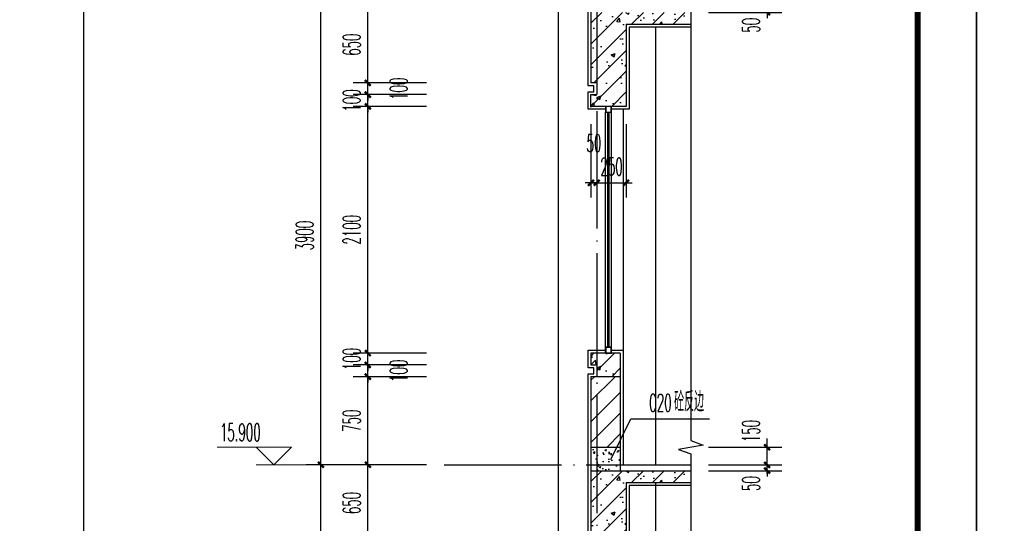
# Model space of a CAD drawing. Extents: x 1779708 to 7299578, y -1121471 to 88434.
# Tile 1006 of 1056: x 7002172 to 7010557, y -958271 to -953986. Entities that reach past the tile are written whole.
import ezdxf

# ---------------------------------------------------------------- set-up
doc = ezdxf.new("R2010")
doc.units = 0
doc.header["$LTSCALE"] = 1000
doc.header["$MEASUREMENT"] = 0
doc.linetypes.add('DOTE', pattern=[2.42, 2, -0.2, 0.02, -0.2])
doc.layers.get('0').update_dxf_attribs({"linetype": 'CONTINUOUS'})
doc.layers.get('Defpoints').update_dxf_attribs({"linetype": 'CONTINUOUS'})
for name, color, linetype in [('AXIS', 3, 'CONTINUOUS'), ('DIM_LEAD', 3, 'CONTINUOUS'), ('DIM_SYMB', 3, 'CONTINUOUS'), ('DOTE', 1, 'DOTE'), ('PUB_TAB', 7, 'CONTINUOUS'), ('PUB_TEXT', 7, 'CONTINUOUS'), ('PUB_TITLE', 4, 'CONTINUOUS'), ('WALL', 255, 'CONTINUOUS'), ('WINDOW', 2, 'CONTINUOUS'), ('可见线', 6, 'CONTINUOUS'), ('填充细线', 8, 'CONTINUOUS'), ('立面中线', 140, 'CONTINUOUS'), ('粉刷线', 213, 'CONTINUOUS')]:
    doc.layers.add(name, color=color, linetype=linetype)
doc.layers.add('DIM_ELEV', color=3, linetype='CONTINUOUS', lineweight=13)
doc.styles.add('_TCH_DIM', font='SIMPLEX.shx', dxfattribs={"width": 0.7, "bigfont": 'GBCBIG.shx'})
doc.styles.add('_TCH_DIM_T3', font='SIMPLEX.shx', dxfattribs={"width": 0.494118, "bigfont": 'GBCBIG.shx'})
doc.dimstyles.new('_TCH_ARCH&&50', dxfattribs={"dimtxt": 148.75, "dimasz": 50, "dimexe": 125, "dimexo": 150, "dimgap": 63.125, "dimtad": 1, "dimdec": 0, "dimzin": 0, "dimdsep": 46, "dimtxsty": '_TCH_DIM_T3', "dimblk": 'ARCHTICK', "dimcen": 0.09, "dimdle": 75, "dimclrt": 7, "dimazin": 2, "dimtfac": 1, "dimtdec": 0, "dimtix": 1, "dimtmove": 2, "dimatfit": 3, "dimfxl": 250, "dimtolj": 1, "dimtzin": 0, "dimarcsym": 0})

# ---------------------------------------------------------------- blocks, each defined once
blk = doc.blocks.new('A$C3D8761CE')
at = {"layer": 'PUB_TITLE'}
blk.add_lwpolyline([(0, 0), (84100, 0), (84100, 59400), (0, 59400)], close=True, dxfattribs=at)
at = {"layer": 'PUB_TITLE', "const_width": 100}
blk.add_lwpolyline([(2500, 1000), (83100, 1000), (83100, 58400), (2500, 58400)], close=True, dxfattribs=at)
blk = doc.blocks.new('_ArchTick')
at = {"color": 0, "linetype": 'ByBlock', "const_width": 0.4}
blk.add_lwpolyline([(-0.5, -0.5), (0.5, 0.5)], dxfattribs=at)
blk = doc.blocks.new('*D878')
at = {"layer": 'AXIS', "color": 0, "lineweight": -2, "transparency": 16777216}
for p, q in [((7004736.6, -961748.2), (7004736.6, -957698.2)), ((7005636.6, -957773.2), (7004611.6, -957773.2)), ((7005636.6, -961673.2), (7004611.6, -961673.2))]:
    blk.add_line(p, q, dxfattribs=at)
at = {"layer": 'Defpoints', "color": 0, "transparency": 16777216}
for p in [(7004736.6, -957773.2), (7005786.6, -957773.2), (7005786.6, -961673.2)]:
    blk.add_point(p, dxfattribs=at)
at = {"layer": 'AXIS', "color": 0, "lineweight": -2, "transparency": 16777216, "xscale": 50, "yscale": 50, "zscale": 50}
for p, rotation in [((7004736.6, -957773.2), 90), ((7004736.6, -961673.2), 270)]:
    blk.add_blockref('_ArchTick', p, dxfattribs=dict(at, rotation=rotation))
at = {"layer": 'AXIS', "color": 7, "transparency": 16777216, "insert": (7004599.1, -959723.2), "char_height": 148.75, "attachment_point": 5, "rotation": 90, "style": '_TCH_DIM_T3'}
blk.add_mtext('\\A1;3900', dxfattribs=at)
blk = doc.blocks.new('*D879')
at = {"layer": 'AXIS', "color": 0, "lineweight": -2, "transparency": 16777216}
for p, q in [((7004736.6, -957848.2), (7004736.6, -953798.2)), ((7005636.6, -953873.2), (7004611.6, -953873.2)), ((7005636.6, -957773.2), (7004611.6, -957773.2))]:
    blk.add_line(p, q, dxfattribs=at)
at = {"layer": 'Defpoints', "color": 0, "transparency": 16777216}
for p in [(7004736.6, -953873.2), (7005786.6, -953873.2), (7005786.6, -957773.2)]:
    blk.add_point(p, dxfattribs=at)
at = {"layer": 'AXIS', "color": 0, "lineweight": -2, "transparency": 16777216, "xscale": 50, "yscale": 50, "zscale": 50}
for p, rotation in [((7004736.6, -953873.2), 90), ((7004736.6, -957773.2), 270)]:
    blk.add_blockref('_ArchTick', p, dxfattribs=dict(at, rotation=rotation))
at = {"layer": 'AXIS', "color": 7, "transparency": 16777216, "insert": (7004599.1, -955823.2), "char_height": 148.75, "attachment_point": 5, "rotation": 90, "style": '_TCH_DIM_T3'}
blk.add_mtext('\\A1;3900', dxfattribs=at)
blk = doc.blocks.new('*D885')
at = {"layer": 'AXIS', "color": 0, "lineweight": -2, "transparency": 16777216}
for p, q in [((7008536.6, -957773.2), (7008536.6, -957723.2)), ((7008036.6, -957773.2), (7008661.6, -957773.2)), ((7008536.6, -957823.2), (7008536.6, -957773.2)), ((7008036.6, -957823.2), (7008661.6, -957823.2)), ((7008536.6, -957823.2), (7008536.6, -957873.2))]:
    blk.add_line(p, q, dxfattribs=at)
at = {"layer": 'Defpoints', "color": 0, "transparency": 16777216}
for p in [(7007886.6, -957773.2), (7008536.6, -957773.2), (7007886.6, -957823.2)]:
    blk.add_point(p, dxfattribs=at)
at = {"layer": 'AXIS', "color": 0, "lineweight": -2, "transparency": 16777216, "xscale": 50, "yscale": 50, "zscale": 50}
for p, rotation in [((7008536.6, -957773.2), 270), ((7008536.6, -957823.2), 90)]:
    blk.add_blockref('_ArchTick', p, dxfattribs=dict(at, rotation=rotation))
at = {"layer": 'AXIS', "color": 7, "transparency": 16777216, "insert": (7008399.1, -957932.7), "char_height": 148.75, "attachment_point": 5, "rotation": 90, "style": '_TCH_DIM_T3'}
blk.add_mtext('\\A1;50', dxfattribs=at)
blk = doc.blocks.new('*D886')
at = {"layer": 'AXIS', "color": 0, "lineweight": -2, "transparency": 16777216}
for p, q in [((7008536.6, -957848.2), (7008536.6, -957548.2)), ((7008036.6, -957623.2), (7008661.6, -957623.2)), ((7008036.6, -957773.2), (7008661.6, -957773.2))]:
    blk.add_line(p, q, dxfattribs=at)
at = {"layer": 'Defpoints', "color": 0, "transparency": 16777216}
for p in [(7007886.6, -957623.2), (7008536.6, -957623.2), (7007886.6, -957773.2)]:
    blk.add_point(p, dxfattribs=at)
at = {"layer": 'AXIS', "color": 0, "lineweight": -2, "transparency": 16777216, "xscale": 50, "yscale": 50, "zscale": 50}
for p, rotation in [((7008536.6, -957623.2), 90), ((7008536.6, -957773.2), 270)]:
    blk.add_blockref('_ArchTick', p, dxfattribs=dict(at, rotation=rotation))
at = {"layer": 'AXIS', "color": 7, "transparency": 16777216, "insert": (7008399.1, -957485.7), "char_height": 148.75, "attachment_point": 5, "rotation": 90, "style": '_TCH_DIM_T3'}
blk.add_mtext('\\A1;150', dxfattribs=at)
blk = doc.blocks.new('*D887')
at = {"layer": 'AXIS', "color": 0, "lineweight": -2, "transparency": 16777216}
for p, q in [((7008536.6, -953873.2), (7008536.6, -953823.2)), ((7008036.6, -953873.2), (7008661.6, -953873.2)), ((7008036.6, -953923.2), (7008661.6, -953923.2)), ((7008536.6, -953923.2), (7008536.6, -953873.2)), ((7008536.6, -953923.2), (7008536.6, -953973.2))]:
    blk.add_line(p, q, dxfattribs=at)
at = {"layer": 'Defpoints', "color": 0, "transparency": 16777216}
for p in [(7007886.6, -953873.2), (7007886.6, -953923.2), (7008536.6, -953873.2)]:
    blk.add_point(p, dxfattribs=at)
at = {"layer": 'AXIS', "color": 0, "lineweight": -2, "transparency": 16777216, "xscale": 50, "yscale": 50, "zscale": 50}
for p, rotation in [((7008536.6, -953873.2), 270), ((7008536.6, -953923.2), 90)]:
    blk.add_blockref('_ArchTick', p, dxfattribs=dict(at, rotation=rotation))
at = {"layer": 'AXIS', "color": 7, "transparency": 16777216, "insert": (7008399.1, -954032.7), "char_height": 148.75, "attachment_point": 5, "rotation": 90, "style": '_TCH_DIM_T3'}
blk.add_mtext('\\A1;50', dxfattribs=at)
blk = doc.blocks.new('*D902')
at = {"layer": 'AXIS', "color": 0, "lineweight": -2, "transparency": 16777216}
for p, q in [((7007036.6, -954873.2), (7007036.6, -955498.2)), ((7007086.6, -954873.2), (7007086.6, -955498.2)), ((7007036.6, -955373.2), (7006986.6, -955373.2)), ((7007036.6, -955373.2), (7007086.6, -955373.2)), ((7007086.6, -955373.2), (7007136.6, -955373.2))]:
    blk.add_line(p, q, dxfattribs=at)
at = {"layer": 'Defpoints', "color": 0, "transparency": 16777216}
for p in [(7007036.6, -954723.2), (7007086.6, -954723.2), (7007086.6, -955373.2)]:
    blk.add_point(p, dxfattribs=at)
at = {"layer": 'AXIS', "color": 0, "lineweight": -2, "transparency": 16777216, "xscale": 50, "yscale": 50, "zscale": 50}
blk.add_blockref('_ArchTick', (7007036.6, -955373.2), dxfattribs=at)
at = {"layer": 'AXIS', "color": 0, "lineweight": -2, "transparency": 16777216, "xscale": 50, "yscale": 50, "zscale": 50, "rotation": 180}
blk.add_blockref('_ArchTick', (7007086.6, -955373.2), dxfattribs=at)
at = {"layer": 'AXIS', "color": 7, "transparency": 16777216, "insert": (7007061.6, -955035.7), "char_height": 148.75, "attachment_point": 5, "style": '_TCH_DIM_T3'}
blk.add_mtext('\\A1;50', dxfattribs=at)
blk = doc.blocks.new('*D903')
at = {"layer": 'AXIS', "color": 0, "lineweight": -2, "transparency": 16777216}
for p, q in [((7007086.6, -954873.2), (7007086.6, -955498.2)), ((7007336.6, -954873.2), (7007336.6, -955498.2)), ((7007086.6, -955373.2), (7007036.6, -955373.2)), ((7007086.6, -955373.2), (7007336.6, -955373.2)), ((7007336.6, -955373.2), (7007386.6, -955373.2))]:
    blk.add_line(p, q, dxfattribs=at)
at = {"layer": 'Defpoints', "color": 0, "transparency": 16777216}
for p in [(7007086.6, -954723.2), (7007336.6, -954723.2), (7007336.6, -955373.2)]:
    blk.add_point(p, dxfattribs=at)
at = {"layer": 'AXIS', "color": 0, "lineweight": -2, "transparency": 16777216, "xscale": 50, "yscale": 50, "zscale": 50}
blk.add_blockref('_ArchTick', (7007086.6, -955373.2), dxfattribs=at)
at = {"layer": 'AXIS', "color": 0, "lineweight": -2, "transparency": 16777216, "xscale": 50, "yscale": 50, "zscale": 50, "rotation": 180}
blk.add_blockref('_ArchTick', (7007336.6, -955373.2), dxfattribs=at)
at = {"layer": 'AXIS', "color": 7, "transparency": 16777216, "insert": (7007211.6, -955235.7), "char_height": 148.75, "attachment_point": 5, "style": '_TCH_DIM_T3'}
blk.add_mtext('\\A1;250', dxfattribs=at)
blk = doc.blocks.new('*D921')
at = {"layer": 'AXIS', "color": 0, "lineweight": -2, "transparency": 16777216}
for p, q in [((7005136.6, -958498.2), (7005136.6, -957698.2)), ((7005636.6, -957773.2), (7005011.6, -957773.2)), ((7005636.6, -958423.2), (7005011.6, -958423.2))]:
    blk.add_line(p, q, dxfattribs=at)
at = {"layer": 'Defpoints', "color": 0, "transparency": 16777216}
for p in [(7005136.6, -957773.2), (7005786.6, -957773.2), (7005786.6, -958423.2)]:
    blk.add_point(p, dxfattribs=at)
at = {"layer": 'AXIS', "color": 0, "lineweight": -2, "transparency": 16777216, "xscale": 50, "yscale": 50, "zscale": 50}
for p, rotation in [((7005136.6, -957773.2), 90), ((7005136.6, -958423.2), 270)]:
    blk.add_blockref('_ArchTick', p, dxfattribs=dict(at, rotation=rotation))
at = {"layer": 'AXIS', "color": 7, "transparency": 16777216, "insert": (7004999.1, -958098.2), "char_height": 148.75, "attachment_point": 5, "rotation": 90, "style": '_TCH_DIM_T3'}
blk.add_mtext('\\A1;650', dxfattribs=at)
blk = doc.blocks.new('*D922')
at = {"layer": 'AXIS', "color": 0, "lineweight": -2, "transparency": 16777216}
for p, q in [((7005136.6, -957848.2), (7005136.6, -956948.2)), ((7005636.6, -957023.2), (7005011.6, -957023.2)), ((7005636.6, -957773.2), (7005011.6, -957773.2))]:
    blk.add_line(p, q, dxfattribs=at)
at = {"layer": 'Defpoints', "color": 0, "transparency": 16777216}
for p in [(7005136.6, -957023.2), (7005786.6, -957023.2), (7005786.6, -957773.2)]:
    blk.add_point(p, dxfattribs=at)
at = {"layer": 'AXIS', "color": 0, "lineweight": -2, "transparency": 16777216, "xscale": 50, "yscale": 50, "zscale": 50}
for p, rotation in [((7005136.6, -957023.2), 90), ((7005136.6, -957773.2), 270)]:
    blk.add_blockref('_ArchTick', p, dxfattribs=dict(at, rotation=rotation))
at = {"layer": 'AXIS', "color": 7, "transparency": 16777216, "insert": (7004999.1, -957398.2), "char_height": 148.75, "attachment_point": 5, "rotation": 90, "style": '_TCH_DIM_T3'}
blk.add_mtext('\\A1;750', dxfattribs=at)
blk = doc.blocks.new('*D923')
at = {"layer": 'AXIS', "color": 0, "lineweight": -2, "transparency": 16777216}
for p, q in [((7005136.6, -956923.2), (7005136.6, -956873.2)), ((7005636.6, -956923.2), (7005011.6, -956923.2)), ((7005136.6, -957023.2), (7005136.6, -956923.2)), ((7005636.6, -957023.2), (7005011.6, -957023.2)), ((7005136.6, -957023.2), (7005136.6, -957073.2))]:
    blk.add_line(p, q, dxfattribs=at)
at = {"layer": 'Defpoints', "color": 0, "transparency": 16777216}
for p in [(7005136.6, -956923.2), (7005786.6, -956923.2), (7005786.6, -957023.2)]:
    blk.add_point(p, dxfattribs=at)
at = {"layer": 'AXIS', "color": 0, "lineweight": -2, "transparency": 16777216, "xscale": 50, "yscale": 50, "zscale": 50}
for p, rotation in [((7005136.6, -956923.2), 270), ((7005136.6, -957023.2), 90)]:
    blk.add_blockref('_ArchTick', p, dxfattribs=dict(at, rotation=rotation))
at = {"layer": 'AXIS', "color": 7, "transparency": 16777216, "insert": (7005399.1, -956973.2), "char_height": 148.75, "attachment_point": 5, "rotation": 90, "style": '_TCH_DIM_T3'}
blk.add_mtext('\\A1;100', dxfattribs=at)
blk = doc.blocks.new('*D924')
at = {"layer": 'AXIS', "color": 0, "lineweight": -2, "transparency": 16777216}
for p, q in [((7005136.6, -956823.2), (7005136.6, -956773.2)), ((7005636.6, -956823.2), (7005011.6, -956823.2)), ((7005136.6, -956923.2), (7005136.6, -956823.2)), ((7005636.6, -956923.2), (7005011.6, -956923.2)), ((7005136.6, -956923.2), (7005136.6, -956973.2))]:
    blk.add_line(p, q, dxfattribs=at)
at = {"layer": 'Defpoints', "color": 0, "transparency": 16777216}
for p in [(7005136.6, -956823.2), (7005786.6, -956823.2), (7005786.6, -956923.2)]:
    blk.add_point(p, dxfattribs=at)
at = {"layer": 'AXIS', "color": 0, "lineweight": -2, "transparency": 16777216, "xscale": 50, "yscale": 50, "zscale": 50}
for p, rotation in [((7005136.6, -956823.2), 270), ((7005136.6, -956923.2), 90)]:
    blk.add_blockref('_ArchTick', p, dxfattribs=dict(at, rotation=rotation))
at = {"layer": 'AXIS', "color": 7, "transparency": 16777216, "insert": (7004999.1, -956873.2), "char_height": 148.75, "attachment_point": 5, "rotation": 90, "style": '_TCH_DIM_T3'}
blk.add_mtext('\\A1;100', dxfattribs=at)
blk = doc.blocks.new('*D925')
at = {"layer": 'AXIS', "color": 0, "lineweight": -2, "transparency": 16777216}
for p, q in [((7005136.6, -956898.2), (7005136.6, -954648.2)), ((7005636.6, -954723.2), (7005011.6, -954723.2)), ((7005636.6, -956823.2), (7005011.6, -956823.2))]:
    blk.add_line(p, q, dxfattribs=at)
at = {"layer": 'Defpoints', "color": 0, "transparency": 16777216}
for p in [(7005136.6, -954723.2), (7005786.6, -954723.2), (7005786.6, -956823.2)]:
    blk.add_point(p, dxfattribs=at)
at = {"layer": 'AXIS', "color": 0, "lineweight": -2, "transparency": 16777216, "xscale": 50, "yscale": 50, "zscale": 50}
for p, rotation in [((7005136.6, -954723.2), 90), ((7005136.6, -956823.2), 270)]:
    blk.add_blockref('_ArchTick', p, dxfattribs=dict(at, rotation=rotation))
at = {"layer": 'AXIS', "color": 7, "transparency": 16777216, "insert": (7004999.1, -955773.2), "char_height": 148.75, "attachment_point": 5, "rotation": 90, "style": '_TCH_DIM_T3'}
blk.add_mtext('\\A1;2100', dxfattribs=at)
blk = doc.blocks.new('*D926')
at = {"layer": 'AXIS', "color": 0, "lineweight": -2, "transparency": 16777216}
for p, q in [((7005136.6, -954623.2), (7005136.6, -954573.2)), ((7005636.6, -954623.2), (7005011.6, -954623.2)), ((7005136.6, -954723.2), (7005136.6, -954623.2)), ((7005636.6, -954723.2), (7005011.6, -954723.2)), ((7005136.6, -954723.2), (7005136.6, -954773.2))]:
    blk.add_line(p, q, dxfattribs=at)
at = {"layer": 'Defpoints', "color": 0, "transparency": 16777216}
for p in [(7005136.6, -954623.2), (7005786.6, -954623.2), (7005786.6, -954723.2)]:
    blk.add_point(p, dxfattribs=at)
at = {"layer": 'AXIS', "color": 0, "lineweight": -2, "transparency": 16777216, "xscale": 50, "yscale": 50, "zscale": 50}
for p, rotation in [((7005136.6, -954623.2), 270), ((7005136.6, -954723.2), 90)]:
    blk.add_blockref('_ArchTick', p, dxfattribs=dict(at, rotation=rotation))
at = {"layer": 'AXIS', "color": 7, "transparency": 16777216, "insert": (7004999.1, -954673.2), "char_height": 148.75, "attachment_point": 5, "rotation": 90, "style": '_TCH_DIM_T3'}
blk.add_mtext('\\A1;100', dxfattribs=at)
blk = doc.blocks.new('*D927')
at = {"layer": 'AXIS', "color": 0, "lineweight": -2, "transparency": 16777216}
for p, q in [((7005636.6, -954523.2), (7005011.6, -954523.2)), ((7005136.6, -954523.2), (7005136.6, -954473.2)), ((7005136.6, -954623.2), (7005136.6, -954523.2)), ((7005636.6, -954623.2), (7005011.6, -954623.2)), ((7005136.6, -954623.2), (7005136.6, -954673.2))]:
    blk.add_line(p, q, dxfattribs=at)
at = {"layer": 'Defpoints', "color": 0, "transparency": 16777216}
for p in [(7005136.6, -954523.2), (7005786.6, -954523.2), (7005786.6, -954623.2)]:
    blk.add_point(p, dxfattribs=at)
at = {"layer": 'AXIS', "color": 0, "lineweight": -2, "transparency": 16777216, "xscale": 50, "yscale": 50, "zscale": 50}
for p, rotation in [((7005136.6, -954523.2), 270), ((7005136.6, -954623.2), 90)]:
    blk.add_blockref('_ArchTick', p, dxfattribs=dict(at, rotation=rotation))
at = {"layer": 'AXIS', "color": 7, "transparency": 16777216, "insert": (7005399.1, -954573.2), "char_height": 148.75, "attachment_point": 5, "rotation": 90, "style": '_TCH_DIM_T3'}
blk.add_mtext('\\A1;100', dxfattribs=at)
blk = doc.blocks.new('*D928')
at = {"layer": 'AXIS', "color": 0, "lineweight": -2, "transparency": 16777216}
for p, q in [((7005136.6, -954598.2), (7005136.6, -953798.2)), ((7005636.6, -953873.2), (7005011.6, -953873.2)), ((7005636.6, -954523.2), (7005011.6, -954523.2))]:
    blk.add_line(p, q, dxfattribs=at)
at = {"layer": 'Defpoints', "color": 0, "transparency": 16777216}
for p in [(7005136.6, -953873.2), (7005786.6, -953873.2), (7005786.6, -954523.2)]:
    blk.add_point(p, dxfattribs=at)
at = {"layer": 'AXIS', "color": 0, "lineweight": -2, "transparency": 16777216, "xscale": 50, "yscale": 50, "zscale": 50}
for p, rotation in [((7005136.6, -953873.2), 90), ((7005136.6, -954523.2), 270)]:
    blk.add_blockref('_ArchTick', p, dxfattribs=dict(at, rotation=rotation))
at = {"layer": 'AXIS', "color": 7, "transparency": 16777216, "insert": (7004999.1, -954198.2), "char_height": 148.75, "attachment_point": 5, "rotation": 90, "style": '_TCH_DIM_T3'}
blk.add_mtext('\\A1;650', dxfattribs=at)

msp = doc.modelspace()

# ---------------------------------------------------------------- hatches: boundary and pattern name
at = {"layer": '填充细线'}
h = msp.add_hatch(dxfattribs=at)
h.set_pattern_fill('钢筋混凝土', color=114, scale=50)
h.set_pattern_definition([(45, (7007036.62, -954723.25), (-88.388, 88.388), []), (50, (7007036.62, -954723.25), (358.63, -31.376), [37.5, -412.5]), (355, (7007036.62, -954723.25), (-69.38, 376.1), [30, -330]), (100.45, (7007066.5, -954725.86), (289.25, 344.72), [31.87, -350.57]), (46.184, (7007036.6, -954623.25), (533.62, -82.76), [56.25, -618.75]), (96.636, (7007081.1, -954630.14), (467.33, 487.06), [47.8, -525.86]), (351.184, (7007036.6, -954623.25), (467.33, 487.06), [45, -495]), (21, (7007086.62, -954648.25), (298.45, -201.31), [37.5, -412.5]), (326, (7007086.62, -954648.25), (121.66, 362.58), [30, -330]), (71.45, (7007111.5, -954665.02), (420.11, 161.27), [31.87, -350.57]), (37.5, (7007036.62, -954723.25), (6.08, 166.447), [0, -326, 0, -335, 0, -331.25]), (7.5, (7007036.62, -954723.25), (131.535, 197.206), [0, -191, 0, -318.5, 0, -126.25]), (327.5, (7006925.12, -954723.25), (266.911, -11.277), [0, -125, 0, -390, 0, -517.5]), (317.5, (7006875.12, -954723.25), (291.593, 50.052), [0, -162.5, 0, -259, 0, -367.5])])
h.paths.add_polyline_path([(7007336.6, -954023.2), (7007886.6, -954023.2), (7007886.6, -953923.2), (7007036.6, -953923.2), (7007036.6, -954523.2), (7007086.6, -954523.2), (7007086.6, -954623.2), (7007036.6, -954623.2), (7007036.6, -954723.2), (7007336.6, -954723.2)])
h = msp.add_hatch(dxfattribs=at)
h.set_pattern_fill('钢筋混凝土', color=114, scale=50)
h.set_pattern_definition([(45, (7007036.62, -957023.25), (-88.39, 88.39), []), (50, (7007036.62, -957023.25), (358.63, -31.38), [37.5, -412.5]), (355, (7007036.62, -957023.25), (-69.38, 376.1), [30, -330]), (100.45, (7007066.5, -957025.86), (289.25, 344.72), [31.87, -350.57]), (46.18, (7007036.6, -956923.25), (533.6, -82.76), [56.25, -618.75]), (96.64, (7007081.1, -956930.14), (467.33, 487.06), [47.8, -525.86]), (351.18, (7007036.6, -956923.25), (467.33, 487.06), [45, -495]), (21, (7007086.62, -956948.25), (298.45, -201.3), [37.5, -412.5]), (326, (7007086.62, -956948.25), (121.66, 362.58), [30, -330]), (71.45, (7007111.5, -956965.02), (420.1, 161.27), [31.87, -350.57]), (37.5, (7007036.62, -957023.25), (6.08, 166.447), [0, -326, 0, -335, 0, -331.25]), (7.5, (7007036.62, -957023.25), (131.53, 197.21), [0, -191, 0, -318.5, 0, -126.25]), (327.5, (7006925.12, -957023.25), (266.91, -11.277), [0, -125, 0, -390, 0, -517.5]), (317.5, (7006875.12, -957023.25), (291.59, 50.05), [0, -162.5, 0, -259, 0, -367.5])])
h.paths.add_polyline_path([(7007286.6, -956823.2), (7007036.6, -956823.2), (7007036.6, -956923.2), (7007086.6, -956923.2), (7007086.6, -957023.2), (7007286.6, -957023.2)])
h = msp.add_hatch(dxfattribs=at)
h.set_pattern_fill('普通砖', color=114, scale=50)
h.set_pattern_definition([(45, (7007086.62, -957533.49), (-88.388, 88.388), [])])
h.paths.add_polyline_path([(7007286.6, -957023.2), (7007036.6, -957023.2), (7007036.6, -957623.2), (7007286.6, -957623.2)])
h = msp.add_hatch(dxfattribs=at)
h.set_pattern_fill('混凝土', color=114, scale=20)
h.set_pattern_definition([(50, (7007086.62, -957823.25), (143.45, -12.55), [15, -165]), (355, (7007086.62, -957823.25), (-27.75, 150.44), [12, -132]), (100.45, (7007098.57, -957824.3), (115.7, 137.89), [12.75, -140.23]), (46.184, (7007086.62, -957783.25), (213.45, -33.1), [22.5, -247.5]), (96.64, (7007104.4, -957786), (186.93, 194.82), [19.12, -210.34]), (351.18, (7007086.62, -957783.25), (186.93, 194.82), [18, -198]), (21, (7007106.62, -957793.25), (119.38, -80.524), [15, -165]), (326, (7007106.62, -957793.25), (48.66, 145.03), [12, -132]), (71.45, (7007116.57, -957799.96), (168.045, 64.51), [12.75, -140.23]), (37.5, (7007086.62, -957823.25), (2.432, 66.579), [0, -130.4, 0, -134, 0, -132.5]), (7.5, (7007086.62, -957823.25), (52.614, 78.882), [0, -76.4, 0, -127.4, 0, -50.5]), (327.5, (7007042.02, -957823.25), (106.7645, -4.511), [0, -50, 0, -156, 0, -207]), (317.5, (7007022.02, -957823.25), (116.637, 20.02), [0, -65, 0, -103.6, 0, -147])])
h.paths.add_polyline_path([(7007286.6, -957623.2), (7007036.6, -957623.2), (7007036.6, -957823.2), (7007286.6, -957823.2)])
h = msp.add_hatch(dxfattribs=at)
h.set_pattern_fill('钢筋混凝土', color=114, scale=50)
h.set_pattern_definition([(45, (7007036.62, -958623.25), (-88.388, 88.388), []), (50, (7007036.62, -958623.25), (358.63, -31.376), [37.5, -412.5]), (355, (7007036.62, -958623.25), (-69.38, 376.1), [30, -330]), (100.45, (7007066.5, -958625.86), (289.25, 344.72), [31.87, -350.57]), (46.184, (7007036.6, -958523.25), (533.62, -82.76), [56.25, -618.75]), (96.636, (7007081.1, -958530.14), (467.33, 487.06), [47.8, -525.86]), (351.184, (7007036.6, -958523.25), (467.33, 487.06), [45, -495]), (21, (7007086.62, -958548.25), (298.45, -201.31), [37.5, -412.5]), (326, (7007086.62, -958548.25), (121.66, 362.58), [30, -330]), (71.45, (7007111.5, -958565.02), (420.11, 161.27), [31.87, -350.57]), (37.5, (7007036.62, -958623.25), (6.08, 166.447), [0, -326, 0, -335, 0, -331.25]), (7.5, (7007036.62, -958623.25), (131.535, 197.206), [0, -191, 0, -318.5, 0, -126.25]), (327.5, (7006925.12, -958623.25), (266.911, -11.277), [0, -125, 0, -390, 0, -517.5]), (317.5, (7006875.12, -958623.25), (291.593, 50.052), [0, -162.5, 0, -259, 0, -367.5])])
h.paths.add_polyline_path([(7007336.6, -957923.2), (7007886.6, -957923.2), (7007886.6, -957823.2), (7007036.6, -957823.2), (7007036.6, -958423.2), (7007086.6, -958423.2), (7007086.6, -958523.2), (7007036.6, -958523.2), (7007036.6, -958623.2), (7007336.6, -958623.2)])

# ---------------------------------------------------------------- linework, layer by layer
at = {"layer": 'DIM_ELEV'}
for p, q in [((7004486.6, -957623.2), (7003853.3, -957623.2)), ((7004336.6, -957773.2), (7004186.6, -957623.2)), ((7004336.6, -957773.2), (7004486.6, -957623.2)), ((7005136.6, -957773.2), (7004186.6, -957773.2))]:
    msp.add_line(p, q, dxfattribs=at)
at = {"layer": 'DIM_LEAD'}
for p, q in [((7007205.6, -957727.2), (7007375.7, -957381.8)), ((7007205.6, -957727.2), (7007375.7, -957381.8)), ((7007375.7, -957381.8), (7008044.8, -957381.8))]:
    msp.add_line(p, q, dxfattribs=at)
at = {"layer": 'DIM_SYMB'}
msp.add_lwpolyline([(7007886.6, -948123.2), (7007886.6, -957567), (7007991.6, -957605.2), (7007781.6, -957642.2), (7007886.6, -957679.5), (7007886.6, -967123.2)], dxfattribs=at)
at = {"layer": 'DOTE', "linetype": 'DOTE', "ltscale": 0.5}
for p, q in [((7007086.6, -949923.2), (7007086.6, -966973.2)), ((7005786.6, -957773.2), (7007886.6, -957773.2))]:
    msp.add_line(p, q, dxfattribs=at)
at = {"layer": 'PUB_TAB'}
msp.add_line((7002719.2, -982200.2), (7002719.2, -945400.2), dxfattribs=at)
at = {"layer": 'WALL'}
for p, q in [((7007036.6, -953123.2), (7007036.6, -954523.2)), ((7007336.6, -954023.2), (7007336.6, -954723.2)), ((7007336.6, -954023.2), (7007886.6, -954023.2)), ((7007086.6, -954523.2), (7007036.6, -954523.2)), ((7007086.6, -954523.2), (7007086.6, -954623.2)), ((7007036.6, -954723.2), (7007036.6, -954623.2)), ((7007036.6, -954623.2), (7007086.6, -954623.2)), ((7007336.6, -954723.2), (7007036.6, -954723.2)), ((7007286.6, -956823.2), (7007036.6, -956823.2)), ((7007036.6, -956823.2), (7007036.6, -956923.2)), ((7007286.6, -956823.2), (7007286.6, -957823.2)), ((7007036.6, -956923.2), (7007086.6, -956923.2)), ((7007086.6, -956923.2), (7007086.6, -957023.2)), ((7007286.6, -957023.2), (7007036.6, -957023.2)), ((7007036.6, -957023.2), (7007036.6, -958423.2)), ((7007036.6, -957623.2), (7007286.6, -957623.2)), ((7007036.6, -957823.2), (7007886.6, -957823.2)), ((7007336.6, -957923.2), (7007336.6, -958623.2)), ((7007336.6, -957923.2), (7007886.6, -957923.2))]:
    msp.add_line(p, q, dxfattribs=at)
at = {"layer": 'WINDOW'}
for p, q in [((7007161.6, -956823.2), (7007161.6, -954773.2)), ((7007211.6, -956823.2), (7007211.6, -954773.2))]:
    msp.add_line(p, q, dxfattribs=at)
at = {"layer": 'WINDOW', "color": 4}
for p, q in [((7007181.6, -956773.2), (7007181.6, -954773.2)), ((7007191.6, -956773.2), (7007191.6, -954773.2))]:
    msp.add_line(p, q, dxfattribs=at)
at = {"layer": 'WINDOW'}
for points in [[(7007211.6, -954773.2), (7007211.6, -954723.2), (7007161.6, -954723.2), (7007161.6, -954773.2)], [(7007209.6, -954771.2), (7007209.6, -954725.2), (7007163.6, -954725.2), (7007163.6, -954771.2)], [(7007211.6, -956823.2), (7007211.6, -956773.2), (7007161.6, -956773.2), (7007161.6, -956823.2)], [(7007209.6, -956821.2), (7007209.6, -956775.2), (7007163.6, -956775.2), (7007163.6, -956821.2)]]:
    msp.add_lwpolyline(points, close=True, dxfattribs=at)
at = {"layer": '立面中线'}
for p, q in [((7007586.6, -954048.2), (7007586.6, -957773.2)), ((7007586.6, -957923.2), (7007586.6, -961673.2))]:
    msp.add_line(p, q, dxfattribs=at)
at = {"layer": '粉刷线'}
for p, q in [((7006761.6, -964598.2), (7006761.6, -950848.2)), ((7007311.6, -954748.2), (7007311.6, -956798.2)), ((7007286.6, -957773.2), (7007886.6, -957773.2))]:
    msp.add_line(p, q, dxfattribs=at)
for points in [[(7007161.6, -954748.2), (7007011.6, -954748.2), (7007011.6, -954598.2), (7007061.6, -954598.2), (7007061.6, -954548.2), (7007011.6, -954548.2), (7007011.6, -953098.2), (7007061.6, -953098.2), (7007061.6, -953048.2), (7007011.6, -953048.2), (7007011.6, -952898.2), (7007161.6, -952898.2)], [(7007886.6, -954048.2), (7007361.6, -954048.2), (7007361.6, -954748.2), (7007211.6, -954748.2)], [(7007161.6, -958648.2), (7007011.6, -958648.2), (7007011.6, -958498.2), (7007061.6, -958498.2), (7007061.6, -958448.2), (7007011.6, -958448.2), (7007011.6, -956998.2), (7007061.6, -956998.2), (7007061.6, -956948.2), (7007011.6, -956948.2), (7007011.6, -956798.2), (7007161.6, -956798.2)], [(7007211.6, -956798.2), (7007311.6, -956798.2), (7007311.6, -957773.2)], [(7007886.6, -957948.2), (7007361.6, -957948.2), (7007361.6, -958648.2), (7007211.6, -958648.2)]]:
    msp.add_lwpolyline(points, dxfattribs=at)

# ---------------------------------------------------------------- block references
at = {"layer": '可见线', "xscale": 0.5, "yscale": 0.5, "zscale": 0.5, "rotation": 270}
for p in [(6980619.2, -944150.2), (7010319.2, -944150.2)]:
    msp.add_blockref('A$C3D8761CE', p, dxfattribs=at)

# ---------------------------------------------------------------- texts
at = {"layer": 'PUB_TEXT', "color": 7, "style": '_TCH_DIM'}
for s, height, width, p in [('砼反边', 168.79, 0.7, (7007744.7, -957320)), ('C20', 148.75, 0.494118, (7007531.2, -957320)), ('15.900', 148.75, 0.494118, (7003877.1, -957570.7))]:
    msp.add_text(s, height=height, dxfattribs=dict(at, width=width)).set_placement(p)

# ---------------------------------------------------------------- dimensions: what is measured, and where the dimension line sits
at = {"layer": 'AXIS'}
for p1, p2, distance, picture, middle in [((7005786.6, -957773.2), (7005786.6, -953873.2), 1050, '*D879', (7004599.1, -955823.2)), ((7005786.6, -954523.2), (7005786.6, -953873.2), 650, '*D928', (7004999.1, -954198.2)), ((7005786.6, -954723.2), (7005786.6, -954623.2), 650, '*D926', (7004999.1, -954673.2)), ((7005786.6, -956823.2), (7005786.6, -954723.2), 650, '*D925', (7004999.1, -955773.2)), ((7007086.6, -954723.2), (7007336.6, -954723.2), -650, '*D903', (7007211.6, -955235.7)), ((7005786.6, -956923.2), (7005786.6, -956823.2), 650, '*D924', (7004999.1, -956873.2)), ((7005786.6, -957773.2), (7005786.6, -957023.2), 650, '*D922', (7004999.1, -957398.2)), ((7005786.6, -961673.2), (7005786.6, -957773.2), 1050, '*D878', (7004599.1, -959723.2)), ((7005786.6, -958423.2), (7005786.6, -957773.2), 650, '*D921', (7004999.1, -958098.2))]:
    dim = msp.add_aligned_dim(p1=p1, p2=p2, distance=distance, dimstyle='_TCH_ARCH&&50', dxfattribs=at)
    dim.commit()
    dim.dimension.update_dxf_attribs({"geometry": picture, "text_midpoint": middle})
for base, p1, p2, angle, picture, middle in [((7008536.6, -953873.2), (7007886.6, -953923.2), (7007886.6, -953873.2), 90, '*D887', (7008399.1, -954032.7)), ((7005136.6, -954523.2), (7005786.6, -954623.2), (7005786.6, -954523.2), 90, '*D927', (7005399.1, -954573.2)), ((7007086.6, -955373.2), (7007036.6, -954723.2), (7007086.6, -954723.2), 0, '*D902', (7007061.6, -955035.7)), ((7005136.6, -956923.2), (7005786.6, -957023.2), (7005786.6, -956923.2), 90, '*D923', (7005399.1, -956973.2)), ((7008536.6, -957623.2), (7007886.6, -957773.2), (7007886.6, -957623.2), 90, '*D886', (7008399.1, -957485.7)), ((7008536.6, -957773.2), (7007886.6, -957823.2), (7007886.6, -957773.2), 90, '*D885', (7008399.1, -957932.7))]:
    dim = msp.add_linear_dim(base=base, p1=p1, p2=p2, angle=angle, dimstyle='_TCH_ARCH&&50', dxfattribs=at)
    dim.commit()
    dim.dimension.update_dxf_attribs({"geometry": picture, "text_midpoint": middle, "dimtype": 161})

doc.saveas('drawing.dxf')
